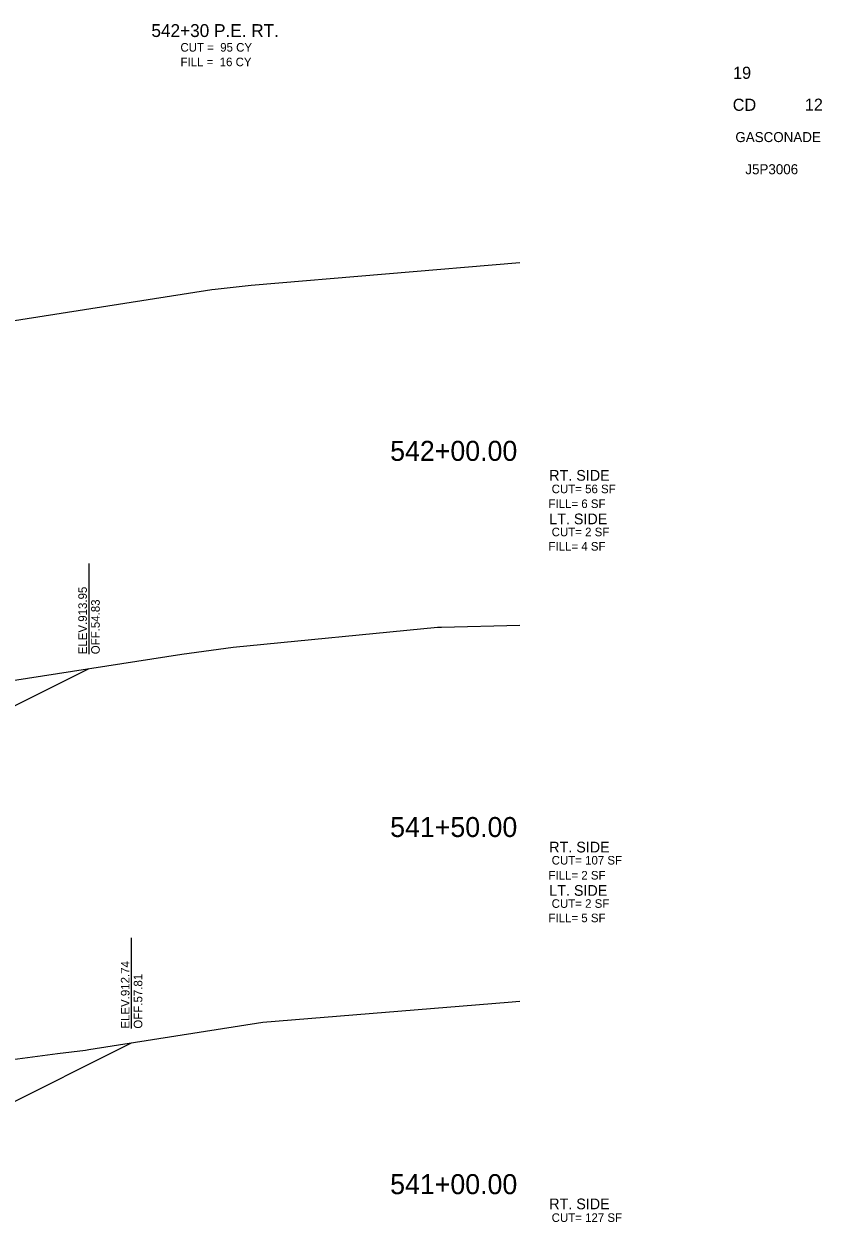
# Model space of a CAD drawing. Extents: x -4 to 359, y 0 to 1436.
# Drawn here: x 302.8 to 358.6, y 155.2 to 239.1 of the extents above; entities that cross this region are included whole.
import ezdxf

# ---------------------------------------------------------------- set-up
doc = ezdxf.new("R2010")
doc.units = 0
for name, color, linetype in [('Common-Title block info', 7, 'Continuous'), ('XS-Existing surface-ground', 7, 'Continuous'), ('XS-Proposed surface-ground', 7, 'Continuous'), ('XS-Text-earthwork labels', 7, 'Continuous'), ('XS-Text-offset label', 7, 'Continuous'), ('XS-Text-profile report', 7, 'Continuous'), ('XS-Text-tie elevation', 7, 'Continuous'), ('XS-Text-tie offset', 7, 'Continuous')]:
    doc.layers.add(name, color=color, linetype=linetype)

msp = doc.modelspace()

# ---------------------------------------------------------------- linework, layer by layer
at = {"layer": 'XS-Existing surface-ground'}
for p, q in [((318.67, 220.787), (337.5, 222.356)), ((316.148, 220.5), (318.67, 220.787)), ((298.801, 217.801), (315.921, 220.479)), ((315.921, 220.479), (316.148, 220.5)), ((317.426, 195.435), (331.726, 196.831)), ((331.726, 196.831), (331.878, 196.848)), ((331.878, 196.848), (332.01, 196.849)), ((332.01, 196.849), (337.5, 196.972)), ((313.817, 194.946), (317.426, 195.435)), ((292.612, 191.678), (313.817, 194.946)), ((319.501, 169.193), (336.668, 170.603)), ((336.668, 170.603), (337.5, 170.674)), ((307.319, 167.268), (319.501, 169.193)), ((288.493, 164.859), (305.11, 166.989)), ((305.11, 166.989), (307.083, 167.244)), ((307.083, 167.244), (307.319, 167.268))]:
    msp.add_line(p, q, dxfattribs=at)
at = {"layer": 'XS-Proposed surface-ground'}
for points in [[(280.671, 187.599), (286.671, 185.619), (290.671, 185.619), (307.325, 193.946)], [(281.459, 160.296), (287.459, 158.316), (291.459, 158.316), (310.306, 167.74)]]:
    msp.add_lwpolyline(points, dxfattribs=at)
at = {"layer": 'XS-Text-tie offset'}
for p, q in [((307.325, 194.946), (307.325, 201.297)), ((310.306, 168.74), (310.306, 175.09))]:
    msp.add_line(p, q, dxfattribs=at)

# ---------------------------------------------------------------- texts
at = {"layer": 'Common-Title block info'}
for s, height, p in [('19', 0.85, (352.417, 235.221)), ('CD', 0.85, (352.395, 232.983)), ('12', 0.85, (357.442, 232.988)), ('GASCONADE', 0.7, (352.581, 230.796)), ('J5P3006', 0.7, (353.279, 228.546))]:
    msp.add_text(s, height=height, dxfattribs=at).set_placement(p)
at = {"layer": 'XS-Text-earthwork labels'}
for s, height, p in [('542+30 P.E. RT.', 0.9, (311.692, 238.151)), ('CUT =  95 CY           ', 0.6, (313.723, 237.128)), ('FILL =  16 CY           ', 0.6, (313.729, 236.107)), ('RT. SIDE', 0.75, (339.547, 207.094)), (' CUT= 56 SF           ', 0.6, (339.495, 206.219)), ('FILL= 6 SF           ', 0.6, (339.495, 205.183)), ('LT. SIDE', 0.75, (339.547, 204.044)), (' CUT= 2 SF           ', 0.6, (339.495, 203.205)), ('FILL= 4 SF           ', 0.6, (339.495, 202.199)), ('RT. SIDE', 0.75, (339.547, 181.072)), (' CUT= 107 SF           ', 0.6, (339.495, 180.225)), ('FILL= 2 SF           ', 0.6, (339.495, 179.174)), ('LT. SIDE', 0.75, (339.547, 178.037)), (' CUT= 2 SF           ', 0.6, (339.495, 177.196)), ('FILL= 5 SF           ', 0.6, (339.495, 176.19)), ('RT. SIDE', 0.75, (339.547, 156.097)), (' CUT= 127 SF           ', 0.6, (339.495, 155.21))]:
    msp.add_text(s, height=height, dxfattribs=at).set_placement(p)
at = {"layer": 'XS-Text-offset label'}
for s, p in [('           542+00.00           ', (322.687, 208.483)), ('           541+50.00           ', (322.687, 182.152)), ('           541+00.00           ', (322.687, 157.153))]:
    msp.add_text(s, height=1.4, dxfattribs=at).set_placement(p)
at = {"layer": 'XS-Text-profile report'}
for p in [(307.314, 193.945), (310.295, 167.739)]:
    msp.add_text('Dtch_Bkslp_1_T', height=0.00167, dxfattribs=at).set_placement(p)
at = {"layer": 'XS-Text-tie elevation'}
for s, p in [('ELEV.913.95', (307.175, 194.946)), ('OFF.54.83', (308.075, 194.946)), ('ELEV.912.74', (310.156, 168.74)), ('OFF.57.81', (311.056, 168.74))]:
    msp.add_text(s, height=0.6, rotation=90, dxfattribs=at).set_placement(p)

doc.saveas('drawing.dxf')
